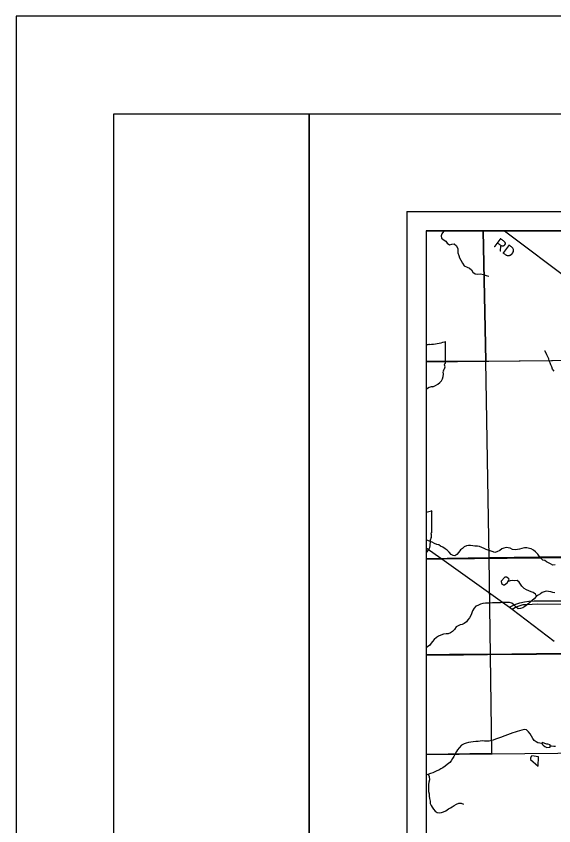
# Model space of a CAD drawing. Extents: x 0 to 34, y 0 to 22.
# Drawn here: x 0 to 2.754, y 17.853 to 22 of the extents above; entities that cross this region are included whole.
import ezdxf

# ---------------------------------------------------------------- set-up
doc = ezdxf.new("R2010")
doc.units = 0
for name, color, linetype in [('GM_X_County_Road', 7, 'Continuous'), ('GM_X_Major_River_Text', 7, 'Continuous'), ('GM_X_Minor_Lake', 7, 'Continuous'), ('GM_X_Minor_River', 7, 'Continuous'), ('GM_X_Rail_Line', 7, 'Continuous'), ('GM_X_Section', 7, 'Continuous'), ('GM_X_State_Route', 7, 'Continuous'), ('GM_X_State_Shield', 7, 'Continuous'), ('GM_X_Township_Road', 7, 'Continuous'), ('GM_X_Township_Road_Text', 7, 'Continuous'), ('SH_Border', 7, 'Continuous'), ('SH_Cut_Line', 7, 'Continuous'), ('SH_Data', 7, 'Continuous')]:
    doc.layers.add(name, color=color, linetype=linetype)

msp = doc.modelspace()

# ---------------------------------------------------------------- linework, layer by layer
at = {"layer": 'GM_X_County_Road'}
for p, q in [((2.1, 19.2188), (2.1794, 19.2202)), ((2.1794, 19.2202), (2.9238, 19.2285))]:
    msp.add_line(p, q, dxfattribs=at)
msp.add_lwpolyline([(2.1, 18.2179), (2.9425, 18.2267), (3.4555, 18.2333)], dxfattribs=at)
at = {"layer": 'GM_X_Major_River_Text'}
for p, q in [((2.1, 20.3148), (2.1, 20.087)), ((2.1, 19.4586), (2.1, 19.2507))]:
    msp.add_line(p, q, dxfattribs=at)
for points in [[(2.1992, 20.2241), (2.1992, 20.2241), (2.1992, 20.2241), (2.1992, 20.3289)], [(2.1297, 19.3582), (2.1297, 19.3583), (2.1297, 19.3582), (2.1297, 19.4631)]]:
    msp.add_lwpolyline(points, dxfattribs=at)
for centre, radius, start, end in [((2.0358, 19.7308), 0.2796, 283.2731, 288.9065), ((2.1268, 19.4633), 0.00294, 355.0978, 97.738), ((2.1402, 19.3144), 0.0198, 136.8065, 186.9296), ((2.129, 19.3505), 0.00454, 107.944, 210.337), ((2.1001, 19.3373), 0.0273, 340.033, 23.6496), ((2.1266, 19.3578), 0.00314, 289.6038, 7.7341), ((2.0515, 19.3011), 0.0699, 313.9444, 8.9858)]:
    msp.add_arc(centre, radius, start, end, dxfattribs=at)
for centre, major_axis, start_param, end_param in [((2.0818, 20.5966), (0.3495, 0), 4.814394, 5.042369), ((2.1956, 20.3292), (0.00367, 0), 6.197627, 7.989034), ((2.1264, 20.2627), (0.0703, 0), 1.699012, 1.956093), ((2.1984, 20.2164), (0.00568, 0), 1.883978, 3.671073), ((2.1623, 20.2031), (0.0341, 0), 5.934695, 6.695948), ((2.1953, 20.2237), (0.00393, 0), 5.05454, 6.418171), ((2.1014, 20.1669), (0.0874, 0), 5.101753, 6.440018), ((2.2124, 20.1802), (0.0248, 0), 2.387724, 3.262537), ((2.0776, 20.1008), (0.0282, 0), 5.626861, 5.64225), ((2.1383, 20.064), (0.0479, 0), 1.647645, 2.488434)]:
    msp.add_ellipse(centre, major_axis=major_axis, ratio=0.8, start_param=start_param, end_param=end_param, dxfattribs=at)
at = {"layer": 'GM_X_Minor_Lake'}
for points in [[(2.5218, 19.1089), (2.5247, 19.1158), (2.5194, 19.1218), (2.5114, 19.1267), (2.503, 19.127), (2.4839, 19.1056), (2.4856, 19.0946), (2.4955, 19.087), (2.5019, 19.0879), (2.5072, 19.0917), (2.515, 19.0982)], [(2.515, 19.0982), (2.5218, 19.1089)], [(2.7347, 18.2678), (2.723, 18.2703), (2.7173, 18.2714), (2.7074, 18.274), (2.6964, 18.28), (2.6915, 18.2765), (2.6934, 18.2716), (2.6992, 18.2652), (2.7076, 18.2588), (2.7182, 18.254), (2.7349, 18.2549)], [(2.7349, 18.2549), (2.7347, 18.2678)], [(2.6755, 18.2069), (2.6414, 18.2104), (2.6373, 18.2073), (2.6339, 18.1997), (2.6347, 18.1921), (2.674, 18.159)], [(2.674, 18.159), (2.6755, 18.2069)]]:
    msp.add_lwpolyline(points, dxfattribs=at)
at = {"layer": 'GM_X_Minor_River'}
for points in [[(2.1885, 20.9), (2.1882, 20.8971), (2.1797, 20.8855), (2.1772, 20.8748), (2.1778, 20.8635), (2.1917, 20.8531), (2.2012, 20.8472), (2.2071, 20.837), (2.2201, 20.8286), (2.2315, 20.8318), (2.2432, 20.8332), (2.2555, 20.8239), (2.2622, 20.8077), (2.2613, 20.7967), (2.2615, 20.7872), (2.267, 20.7736), (2.2703, 20.7619), (2.2769, 20.7502), (2.2863, 20.7345), (2.2945, 20.7213), (2.3102, 20.7148), (2.322, 20.7097), (2.3328, 20.7008), (2.3394, 20.6884), (2.3514, 20.6795), (2.3642, 20.679), (2.3786, 20.68), (2.3942, 20.6765), (2.4072, 20.6718), (2.4201, 20.6682)], [(2.756, 20.1819), (2.7476, 20.1925), (2.7433, 20.2038), (2.7383, 20.214), (2.7351, 20.2243), (2.7297, 20.2345), (2.7281, 20.2443), (2.7227, 20.2546), (2.7177, 20.2648), (2.7142, 20.2746), (2.7077, 20.2859), (2.7062, 20.2848)], [(2.6285, 19.2739), (2.6156, 19.2768), (2.6035, 19.2775), (2.5895, 19.2728), (2.5771, 19.2693), (2.5669, 19.2677), (2.5551, 19.2672), (2.5422, 19.2686), (2.5301, 19.2746), (2.5198, 19.2775), (2.5103, 19.2786), (2.4971, 19.2754), (2.4866, 19.2708), (2.4764, 19.2635), (2.4613, 19.2565), (2.4508, 19.2534), (2.4386, 19.2574), (2.4276, 19.2615), (2.4166, 19.2649), (2.4067, 19.2689), (2.3968, 19.2734), (2.3847, 19.2782), (2.3729, 19.2831), (2.3626, 19.2857), (2.3494, 19.2852), (2.3384, 19.2866), (2.3274, 19.2888), (2.3168, 19.2887), (2.3058, 19.2863), (2.2949, 19.2817), (2.2851, 19.2736), (2.275, 19.2663), (2.2675, 19.2537), (2.257, 19.2426), (2.2472, 19.2361), (2.2378, 19.2375), (2.2282, 19.2427), (2.2179, 19.254), (2.208, 19.2653), (2.1973, 19.2717), (2.1859, 19.2807), (2.1737, 19.2852), (2.1642, 19.2915), (2.154, 19.2933), (2.1429, 19.2997), (2.1311, 19.3053), (2.1209, 19.309), (2.1087, 19.3135), (2.1, 19.3171)], [(2.761, 19.1888), (2.7489, 19.1876), (2.7375, 19.1939), (2.7269, 19.1999), (2.717, 19.2052), (2.7071, 19.2111), (2.6976, 19.2133), (2.6873, 19.2246), (2.6788, 19.2348), (2.6716, 19.245), (2.6601, 19.2563), (2.6494, 19.2653), (2.638, 19.2709), (2.6285, 19.2739)], [(2.6651, 19.0284), (2.6591, 19.0387), (2.6484, 19.0477), (2.6378, 19.0518), (2.626, 19.0563), (2.6134, 19.0611), (2.6024, 19.0682), (2.5906, 19.0799), (2.5833, 19.0905), (2.5756, 19.101), (2.5657, 19.1093), (2.5513, 19.1077), (2.5403, 19.1087), (2.5301, 19.1071), (2.5193, 19.1051)], [(2.7582, 19.046), (2.7487, 19.0482), (2.7392, 19.0508), (2.7271, 19.0522), (2.715, 19.054), (2.7048, 19.0505), (2.6946, 19.0474), (2.6848, 19.0412), (2.6735, 19.035), (2.6637, 19.0273), (2.6532, 19.0159), (2.6431, 19.0067), (2.6311, 18.9974), (2.6187, 18.9871), (2.6059, 18.976), (2.5957, 18.9698), (2.5837, 18.9651), (2.5719, 18.9639), (2.5597, 18.9744), (2.549, 18.985), (2.5387, 18.9932), (2.5262, 18.9966), (2.5137, 18.9964), (2.502, 18.9975), (2.491, 18.9966), (2.4804, 18.9958), (2.4706, 18.9949), (2.4607, 18.9945), (2.4498, 18.9948), (2.4395, 18.9943), (2.4252, 18.9934), (2.4153, 18.9941), (2.404, 18.9928), (2.3896, 18.9916), (2.3783, 18.9873), (2.3643, 18.9819), (2.3537, 18.978), (2.3459, 18.968), (2.3366, 18.9543), (2.3332, 18.9436), (2.3296, 18.9333), (2.321, 18.9188), (2.3128, 18.9078), (2.306, 18.8982), (2.2947, 18.8898), (2.2842, 18.8847), (2.2744, 18.882), (2.2642, 18.8766), (2.2533, 18.8716), (2.2447, 18.8589), (2.2353, 18.8479), (2.2248, 18.8417), (2.2131, 18.8366), (2.2017, 18.8358), (2.1885, 18.8342), (2.1757, 18.8295), (2.1632, 18.8244), (2.1527, 18.8179), (2.1414, 18.8079), (2.1324, 18.7972), (2.125, 18.7877), (2.1186, 18.7781), (2.1073, 18.77), (2.1, 18.7647)], [(2.6923, 18.2745), (2.6726, 18.2771), (2.6627, 18.2827), (2.6528, 18.2902), (2.647, 18.3008), (2.6397, 18.3118), (2.6324, 18.3239), (2.6247, 18.3344), (2.6136, 18.3446), (2.6027, 18.3456), (2.5906, 18.3432), (2.5785, 18.3401), (2.5656, 18.3366), (2.5555, 18.3331), (2.5438, 18.3288), (2.5302, 18.3234), (2.5166, 18.3191), (2.5026, 18.314), (2.48, 18.3055), (2.4657, 18.2996), (2.4558, 18.2958), (2.443, 18.2915), (2.423, 18.286), (2.412, 18.287), (2.3991, 18.2865), (2.3878, 18.2876), (2.3772, 18.2871), (2.3666, 18.2851), (2.3541, 18.2846), (2.3413, 18.2822), (2.3288, 18.2818), (2.3163, 18.279), (2.305, 18.2766), (2.2937, 18.2723), (2.2812, 18.2662), (2.2688, 18.2528), (2.261, 18.2428), (2.2546, 18.2329), (2.2491, 18.2222), (2.242, 18.2085), (2.2349, 18.1974), (2.2282, 18.1863), (2.2215, 18.1768), (2.2079, 18.1676), (2.1974, 18.1576), (2.1854, 18.1499), (2.1756, 18.1445), (2.1643, 18.1376), (2.1541, 18.1345), (2.1439, 18.1294), (2.1341, 18.1248), (2.1228, 18.1209), (2.1092, 18.1158), (2.1, 18.1126)], [(2.7628, 18.2597), (2.753, 18.2584), (2.742, 18.2602), (2.7348, 18.26)], [(2.1109, 18.1165), (2.115, 18.1056), (2.1163, 18.0886), (2.1134, 18.0756), (2.1123, 18.0646), (2.1124, 18.0528), (2.1122, 18.0396), (2.1119, 18.0278), (2.1158, 18.0168), (2.1152, 18.0046), (2.1175, 17.9921), (2.1207, 17.9789), (2.1208, 17.9679), (2.1247, 17.9576), (2.1301, 17.9478), (2.1377, 17.938), (2.1465, 17.9275), (2.1568, 17.9207), (2.1671, 17.9189), (2.1784, 17.9217), (2.189, 17.9248), (2.2003, 17.9298), (2.2134, 17.9391), (2.224, 17.9448), (2.2338, 17.9506), (2.2436, 17.9568), (2.256, 17.9637), (2.2677, 17.968), (2.2787, 17.9681), (2.2904, 17.9644)]]:
    msp.add_lwpolyline(points, dxfattribs=at)
at = {"layer": 'GM_X_Rail_Line'}
for points in [[(5.4984, 20.9), (2.1, 20.9), (2.1, 17.2107), (2.5218, 17.2155), (2.9494, 17.2203)], [(2.1, 18.7305), (2.109, 18.7306), (2.2199, 18.7315), (2.2909, 18.7321), (2.5385, 18.7345), (2.6658, 18.7351), (2.8628, 18.737), (2.885, 18.7371), (2.9051, 18.7371), (2.9252, 18.7366), (2.9432, 18.736), (2.9628, 18.7349), (2.9815, 18.7334), (2.9975, 18.7316), (3.0109, 18.73), (3.0284, 18.7273), (3.0523, 18.7229), (3.0854, 18.7157), (3.1127, 18.7096), (3.1492, 18.701), (3.2266, 18.6828), (3.3027, 18.6648), (3.3835, 18.6457), (3.4502, 18.6294)], [(2.1, 18.7277), (2.109, 18.7278), (2.22, 18.7287), (2.291, 18.7293), (2.5385, 18.7317), (2.6658, 18.7323), (2.8628, 18.7342), (2.885, 18.7343), (2.9051, 18.7343), (2.9251, 18.7338), (2.9431, 18.7332), (2.9626, 18.7321), (2.9812, 18.7306), (2.9972, 18.7288), (3.0106, 18.7273), (3.028, 18.7245), (3.0517, 18.7201), (3.0848, 18.713), (3.1121, 18.7069), (3.1485, 18.6983), (3.2259, 18.6801), (3.302, 18.6621), (3.3829, 18.643), (3.4495, 18.6266)]]:
    msp.add_lwpolyline(points, dxfattribs=at)
at = {"layer": 'GM_X_Section'}
msp.add_lwpolyline([(3.4305, 20.2427), (3.4475, 19.2384), (2.4219, 19.2256), (2.4052, 20.2337)], close=True, dxfattribs=at)
at = {"layer": 'GM_X_State_Route'}
msp.add_line((2.5408, 18.9623), (2.7549, 18.7978), dxfattribs=at)
for points in [[(2.1, 20.2294), (2.9018, 20.2384), (3.3745, 20.2419), (3.9542, 20.2462)], [(2.1, 19.2764), (2.1794, 19.2202), (2.5272, 18.972), (2.5408, 18.9623)], [(2.5272, 18.972), (2.5405, 18.9799), (2.559, 18.9878), (2.5794, 18.9942), (2.6031, 18.9999), (2.6253, 19.0033), (2.6524, 19.0044), (2.6855, 19.0045), (3.0584, 19.0051), (3.2872, 19.0053), (3.4435, 19.0056)], [(2.5408, 18.9623), (2.5572, 18.9723), (2.5755, 18.9799), (2.5961, 18.986), (2.6168, 18.9872), (2.6691, 18.989), (3.059, 18.9887), (3.2874, 18.989), (3.4437, 18.9894)]]:
    msp.add_lwpolyline(points, dxfattribs=at)
at = {"layer": 'GM_X_State_Shield'}
for points in [[(2.3919, 20.9), (2.1, 20.9), (2.1, 20.2304), (2.4052, 20.2337)], [(3.4184, 20.9), (2.3919, 20.9), (2.4052, 20.2337), (3.4305, 20.2427)], [(2.1, 20.2304), (2.1, 19.2206), (2.4219, 19.2256), (2.4052, 20.2337)], [(2.1, 19.2206), (2.1, 18.2206), (2.4361, 18.2246), (2.4219, 19.2256)]]:
    msp.add_lwpolyline(points, close=True, dxfattribs=at)
at = {"layer": 'GM_X_Township_Road'}
msp.add_line((2.5009, 20.9), (2.9045, 20.5966), dxfattribs=at)
at = {"layer": 'SH_Border'}
for points in [[(0.5, 21.5), (1.5, 21.5), (1.5, 0.5), (0.5, 0.5)], [(1.5, 21.5), (33.5, 21.5), (33.5, 0.5), (1.5, 0.5)]]:
    msp.add_lwpolyline(points, close=True, dxfattribs=at)
at = {"layer": 'SH_Cut_Line'}
msp.add_lwpolyline([(0, 0), (34, 0), (34, 22), (0, 22)], close=True, dxfattribs=at)
msp.add_lwpolyline([(8.9, 20.9), (2.1, 20.9), (2.1, 17.2107), (2.5218, 17.2155), (2.9494, 17.2203)], dxfattribs=at)
at = {"layer": 'SH_Data'}
for p, q in [((2, 21), (9, 21)), ((2, 21), (2, 14)), ((2.1, 20.9), (2.1, 14.1)), ((2.1, 20.9), (8.9, 20.9))]:
    msp.add_line(p, q, dxfattribs=at)

# ---------------------------------------------------------------- texts
at = {"layer": 'GM_X_Township_Road_Text'}
msp.add_text('RD', height=0.05682, rotation=323.1297, dxfattribs=at).set_placement((2.4411, 20.8231))

doc.saveas('drawing.dxf')
